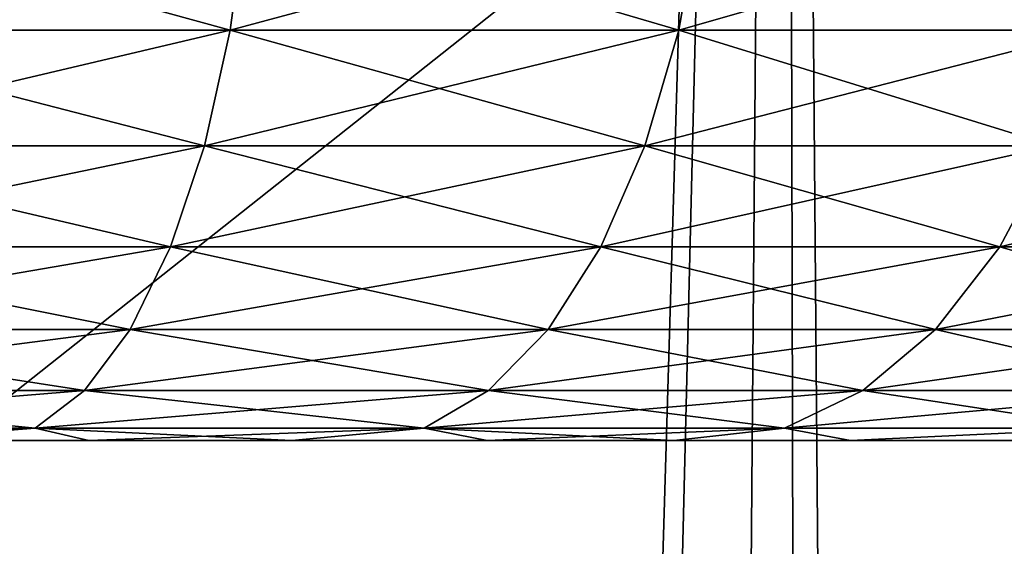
# Model space of a CAD drawing. Header units: millimetres. Extents: x -110 to 110, y 0 to 80.
# Tile 426 of 439: x 95.886 to 96.583, y 67.825 to 68.198. Entities that reach past the tile are written whole.
import ezdxf

# ---------------------------------------------------------------- set-up
doc = ezdxf.new("R2010")
doc.units = ezdxf.units.MM
doc.header["$LTSCALE"] = 59.460957
for name, color, linetype in [('14', 7, 'CONTINUOUS'), ('24', 7, 'CONTINUOUS'), ('28', 7, 'CONTINUOUS'), ('4', 7, 'CONTINUOUS'), ('403', 7, 'CONTINUOUS'), ('408', 7, 'CONTINUOUS'), ('409', 7, 'CONTINUOUS'), ('418', 7, 'CONTINUOUS'), ('419', 7, 'CONTINUOUS'), ('6', 7, 'CONTINUOUS'), ('8', 7, 'CONTINUOUS')]:
    doc.layers.add(name, color=color, linetype=linetype)

msp = doc.modelspace()

# ---------------------------------------------------------------- linework, layer by layer
at = {"layer": '14', "color": 7, "linetype": 'CONTINUOUS'}
for points in [[(-105, 80, 52.6982), (105, 80, 52.6982), (-83.44615, 65.95291, 52.45301), (-105, 80, 52.6982)], [(-83.44615, 65.95291, 52.45301), (105, 80, 52.6982), (-82.47688, 66, 52.45383), (-83.44615, 65.95291, 52.45301)], [(-82.47688, 66, 52.45383), (105, 80, 52.6982), (82.47688, 66, 52.45383), (-82.47688, 66, 52.45383)], [(82.47688, 66, 52.45383), (105, 80, 52.6982), (83.44615, 65.95291, 52.45301), (82.47688, 66, 52.45383)], [(83.44615, 65.95291, 52.45301), (105, 80, 52.6982), (84.40631, 65.8121, 52.45055), (83.44615, 65.95291, 52.45301)], [(84.40631, 65.8121, 52.45055), (105, 80, 52.6982), (85.34831, 65.57888, 52.44648), (84.40631, 65.8121, 52.45055)], [(85.34831, 65.57888, 52.44648), (105, 80, 52.6982), (86.26328, 65.25544, 52.44084), (85.34831, 65.57888, 52.44648)], [(86.26328, 65.25544, 52.44084), (105, 80, 52.6982), (87.1426, 64.84483, 52.43367), (86.26328, 65.25544, 52.44084)], [(87.1426, 64.84483, 52.43367), (105, 80, 52.6982), (87.97799, 64.35092, 52.42505), (87.1426, 64.84483, 52.43367)], [(87.97799, 64.35092, 52.42505), (105, 80, 52.6982), (88.76157, 63.77834, 52.41505), (87.97799, 64.35092, 52.42505)], [(88.76157, 63.77834, 52.41505), (105, 80, 52.6982), (89.48597, 63.1325, 52.40378), (88.76157, 63.77834, 52.41505)], [(89.48597, 63.1325, 52.40378), (105, 80, 52.6982), (93.82453, 58.86902, 52.32936), (89.48597, 63.1325, 52.40378)], [(93.82453, 58.86902, 52.32936), (105, 80, 52.6982), (94.48284, 58.15608, 52.31692), (93.82453, 58.86902, 52.32936)], [(94.48284, 58.15608, 52.31692), (105, 80, 52.6982), (95.06898, 57.38266, 52.30342), (94.48284, 58.15608, 52.31692)], [(95.06898, 57.38266, 52.30342), (105, 80, 52.6982), (95.5774, 56.55606, 52.28899), (95.06898, 57.38266, 52.30342)], [(95.5774, 56.55606, 52.28899), (105, 80, 52.6982), (96.00331, 55.68404, 52.27377), (95.5774, 56.55606, 52.28899)], [(96.00331, 55.68404, 52.27377), (105, 80, 52.6982), (96.34269, 54.77484, 52.2579), (96.00331, 55.68404, 52.27377)], [(96.34269, 54.77484, 52.2579), (105, 80, 52.6982), (96.59234, 53.83701, 52.24153), (96.34269, 54.77484, 52.2579)]]:
    msp.add_3dface(points, dxfattribs=at)
at = {"layer": '24', "color": 7, "linetype": 'CONTINUOUS'}
for points in [[(95.34112, 70.70524, -44.275), (95.66098, 40, -43.37756), (96.42685, 70.70524, -43.45089), (95.34112, 70.70524, -44.275)], [(95.66098, 40, -43.37756), (96.18002, 40, -42.9585), (96.42685, 70.70524, -43.45089), (95.66098, 40, -43.37756)], [(96.18002, 40, -42.9585), (96.6799, 40, -42.51679), (96.42685, 70.70524, -43.45089), (96.18002, 40, -42.9585)], [(96.42685, 70.70524, -43.45089), (96.6799, 40, -42.51679), (97.43617, 70.70524, -42.53478), (96.42685, 70.70524, -43.45089)]]:
    msp.add_3dface(points, dxfattribs=at)
at = {"layer": '28', "color": 7, "linetype": 'CONTINUOUS'}
for points in [[(96.42685, 70.70524, 43.45089), (95.51406, 40, 43.48944), (95.34112, 70.70524, 44.275), (96.42685, 70.70524, 43.45089)], [(96.49222, 40, 42.6873), (95.51406, 40, 43.48944), (96.42685, 70.70524, 43.45089), (96.49222, 40, 42.6873)], [(97.43617, 70.70524, 42.53478), (96.49222, 40, 42.6873), (96.42685, 70.70524, 43.45089), (97.43617, 70.70524, 42.53478)], [(97.3993, 40, 41.80559), (96.49222, 40, 42.6873), (97.43617, 70.70524, 42.53478), (97.3993, 40, 41.80559)]]:
    msp.add_3dface(points, dxfattribs=at)
at = {"layer": '4', "color": 7, "linetype": 'CONTINUOUS'}
for points in [[(-105.7, 75.7173, 55), (82.37019, 65.20782, 55), (105.7, 75.7173, 55), (-105.7, 75.7173, 55)], [(82.37019, 65.20782, 55), (83.4023, 65.07342, 55), (105.7, 75.7173, 55), (82.37019, 65.20782, 55)], [(83.4023, 65.07342, 55), (84.41896, 64.85048, 55), (105.7, 75.7173, 55), (83.4023, 65.07342, 55)], [(84.41896, 64.85048, 55), (85.4126, 64.54065, 55), (105.7, 75.7173, 55), (84.41896, 64.85048, 55)], [(85.4126, 64.54065, 55), (86.37581, 64.14625, 55), (105.7, 75.7173, 55), (85.4126, 64.54065, 55)], [(86.37581, 64.14625, 55), (87.30139, 63.67023, 55), (105.7, 75.7173, 55), (86.37581, 64.14625, 55)], [(87.30139, 63.67023, 55), (88.18246, 63.11612, 55), (105.7, 75.7173, 55), (87.30139, 63.67023, 55)], [(88.18246, 63.11612, 55), (89.01243, 62.48806, 55), (105.7, 75.7173, 55), (88.18246, 63.11612, 55)], [(89.01243, 62.48806, 55), (89.7792, 61.79657, 55), (105.7, 75.7173, 55), (89.01243, 62.48806, 55)], [(89.7792, 61.79657, 55), (92.78896, 58.83888, 55), (105.7, 75.7173, 55), (89.7792, 61.79657, 55)], [(92.78896, 58.83888, 55), (93.49373, 58.08431, 55), (105.7, 75.7173, 55), (92.78896, 58.83888, 55)], [(93.49373, 58.08431, 55), (94.13617, 57.26542, 55), (105.7, 75.7173, 55), (93.49373, 58.08431, 55)], [(94.13617, 57.26542, 55), (94.70558, 56.39416, 55), (105.7, 75.7173, 55), (94.13617, 57.26542, 55)], [(94.70558, 56.39416, 55), (95.19768, 55.47702, 55), (105.7, 75.7173, 55), (94.70558, 56.39416, 55)], [(95.19768, 55.47702, 55), (95.60883, 54.52084, 55), (105.7, 75.7173, 55), (95.19768, 55.47702, 55)], [(95.60883, 54.52084, 55), (95.93595, 53.53276, 55), (105.7, 75.7173, 55), (95.60883, 54.52084, 55)], [(95.93595, 53.53276, 55), (96.1766, 52.52014, 55), (105.7, 75.7173, 55), (95.93595, 53.53276, 55)], [(96.1766, 52.52014, 55), (105.7, 4.2827, 55), (105.7, 75.7173, 55), (96.1766, 52.52014, 55)]]:
    msp.add_3dface(points, dxfattribs=at)
at = {"layer": '403', "color": 7, "linetype": 'CONTINUOUS'}
for points in [[(95.93494, 67.9, -37.04712), (95.7788, 67.9, -36.07196), (95.78651, 67.9, -37.10861), (95.93494, 67.9, -37.04712)], [(95.9369, 67.9, -35.93693), (95.7788, 67.9, -36.07196), (95.93494, 67.9, -37.04712), (95.9369, 67.9, -35.93693)], [(95.7788, 67.9, -33.92804), (95.9369, 67.9, -34.06307), (95.78651, 67.9, -32.89139), (95.7788, 67.9, -33.92804)], [(95.9369, 67.9, 34.06307), (95.7788, 67.9, 33.92804), (95.93494, 67.9, 32.95288), (95.9369, 67.9, 34.06307)], [(95.93494, 67.9, 32.95288), (95.7788, 67.9, 33.92804), (95.78651, 67.9, 32.89139), (95.93494, 67.9, 32.95288)], [(95.7788, 67.9, 36.07196), (95.9369, 67.9, 35.93693), (95.78651, 67.9, 37.10861), (95.7788, 67.9, 36.07196)], [(95.78651, 67.9, -32.89139), (95.9369, 67.9, -34.06307), (95.93494, 67.9, -32.95288), (95.78651, 67.9, -32.89139)], [(95.78651, 67.9, 37.10861), (95.9369, 67.9, 35.93693), (95.93494, 67.9, 37.04712), (95.78651, 67.9, 37.10861)], [(96.0786, 67.9, -36.97521), (95.9369, 67.9, -35.93693), (95.93494, 67.9, -37.04712), (96.0786, 67.9, -36.97521)], [(95.93494, 67.9, -32.95288), (96.07193, 67.9, -34.22117), (96.0786, 67.9, -33.02479), (95.93494, 67.9, -32.95288)], [(95.9369, 67.9, -34.06307), (96.07193, 67.9, -34.22117), (95.93494, 67.9, -32.95288), (95.9369, 67.9, -34.06307)], [(96.0786, 67.9, 33.02479), (95.9369, 67.9, 34.06307), (95.93494, 67.9, 32.95288), (96.0786, 67.9, 33.02479)], [(95.93494, 67.9, 37.04712), (96.07193, 67.9, 35.77883), (96.0786, 67.9, 36.97521), (95.93494, 67.9, 37.04712)], [(95.9369, 67.9, 35.93693), (96.07193, 67.9, 35.77883), (95.93494, 67.9, 37.04712), (95.9369, 67.9, 35.93693)], [(96.07193, 67.9, -35.77883), (95.9369, 67.9, -35.93693), (96.0786, 67.9, -36.97521), (96.07193, 67.9, -35.77883)], [(96.07193, 67.9, 34.22117), (95.9369, 67.9, 34.06307), (96.0786, 67.9, 33.02479), (96.07193, 67.9, 34.22117)], [(96.18057, 67.9, -35.60156), (96.07193, 67.9, -35.77883), (96.0786, 67.9, -36.97521), (96.18057, 67.9, -35.60156)], [(96.07193, 67.9, -34.22117), (96.18057, 67.9, -34.39844), (96.0786, 67.9, -33.02479), (96.07193, 67.9, -34.22117)], [(96.18057, 67.9, 34.39844), (96.07193, 67.9, 34.22117), (96.0786, 67.9, 33.02479), (96.18057, 67.9, 34.39844)], [(96.07193, 67.9, 35.77883), (96.18057, 67.9, 35.60156), (96.0786, 67.9, 36.97521), (96.07193, 67.9, 35.77883)], [(96.21677, 67.9, -36.89322), (96.18057, 67.9, -35.60156), (96.0786, 67.9, -36.97521), (96.21677, 67.9, -36.89322)], [(96.0786, 67.9, -33.02479), (96.18057, 67.9, -34.39844), (96.21677, 67.9, -33.10677), (96.0786, 67.9, -33.02479)], [(96.21677, 67.9, 33.10678), (96.18057, 67.9, 34.39844), (96.0786, 67.9, 33.02479), (96.21677, 67.9, 33.10678)], [(96.0786, 67.9, 36.97521), (96.18057, 67.9, 35.60156), (96.21677, 67.9, 36.89323), (96.0786, 67.9, 36.97521)], [(96.26014, 67.9, -35.40946), (96.18057, 67.9, -35.60156), (96.21677, 67.9, -36.89322), (96.26014, 67.9, -35.40946)], [(96.18057, 67.9, -34.39844), (96.26014, 67.9, -34.59054), (96.21677, 67.9, -33.10677), (96.18057, 67.9, -34.39844)], [(96.26014, 67.9, 34.59054), (96.18057, 67.9, 34.39844), (96.21677, 67.9, 33.10678), (96.26014, 67.9, 34.59054)], [(96.18057, 67.9, 35.60156), (96.26014, 67.9, 35.40946), (96.21677, 67.9, 36.89323), (96.18057, 67.9, 35.60156)], [(96.26014, 67.9, -34.59054), (96.30869, 67.9, -34.79271), (96.21677, 67.9, -33.10677), (96.26014, 67.9, -34.59054)], [(96.21677, 67.9, -33.10677), (96.325, 67.9, -35), (96.34873, 67.9, -33.19841), (96.21677, 67.9, -33.10677)], [(96.30869, 67.9, -34.79271), (96.325, 67.9, -35), (96.21677, 67.9, -33.10677), (96.30869, 67.9, -34.79271)], [(96.34873, 67.9, -36.80159), (96.26014, 67.9, -35.40946), (96.21677, 67.9, -36.89322), (96.34873, 67.9, -36.80159)], [(96.26014, 67.9, 35.40946), (96.30869, 67.9, 35.20729), (96.21677, 67.9, 36.89323), (96.26014, 67.9, 35.40946)], [(96.21677, 67.9, 36.89323), (96.325, 67.9, 35), (96.34873, 67.9, 36.80159), (96.21677, 67.9, 36.89323)], [(96.30869, 67.9, 35.20729), (96.325, 67.9, 35), (96.21677, 67.9, 36.89323), (96.30869, 67.9, 35.20729)], [(96.34873, 67.9, 33.19841), (96.26014, 67.9, 34.59054), (96.21677, 67.9, 33.10678), (96.34873, 67.9, 33.19841)], [(96.30869, 67.9, -35.20729), (96.26014, 67.9, -35.40946), (96.34873, 67.9, -36.80159), (96.30869, 67.9, -35.20729)], [(96.30869, 67.9, 34.79271), (96.26014, 67.9, 34.59054), (96.34873, 67.9, 33.19841), (96.30869, 67.9, 34.79271)], [(96.325, 67.9, -35), (96.30869, 67.9, -35.20729), (96.34873, 67.9, -36.80159), (96.325, 67.9, -35)], [(96.325, 67.9, 35), (96.30869, 67.9, 34.79271), (96.34873, 67.9, 33.19841), (96.325, 67.9, 35)], [(96.34873, 67.9, -33.19841), (96.325, 67.9, -35), (96.34873, 67.9, -36.80159), (96.34873, 67.9, -33.19841)], [(96.34873, 67.9, 36.80159), (96.325, 67.9, 35), (96.34873, 67.9, 33.19841), (96.34873, 67.9, 36.80159)], [(96.47383, 67.9, -33.29922), (96.34873, 67.9, -33.19841), (96.47383, 67.9, -36.70078), (96.47383, 67.9, -33.29922)], [(96.47383, 67.9, -36.70078), (96.34873, 67.9, -33.19841), (96.34873, 67.9, -36.80159), (96.47383, 67.9, -36.70078)], [(96.47383, 67.9, 36.70078), (96.34873, 67.9, 36.80159), (96.47383, 67.9, 33.29922), (96.47383, 67.9, 36.70078)], [(96.47383, 67.9, 33.29922), (96.34873, 67.9, 36.80159), (96.34873, 67.9, 33.19841), (96.47383, 67.9, 33.29922)], [(96.59141, 67.9, -33.4087), (96.47383, 67.9, -33.29922), (96.59141, 67.9, -36.5913), (96.59141, 67.9, -33.4087)], [(96.59141, 67.9, -36.5913), (96.47383, 67.9, -33.29922), (96.47383, 67.9, -36.70078), (96.59141, 67.9, -36.5913)], [(96.59141, 67.9, 33.4087), (96.47383, 67.9, 36.70078), (96.47383, 67.9, 33.29922), (96.59141, 67.9, 33.4087)], [(96.59141, 67.9, 36.5913), (96.47383, 67.9, 36.70078), (96.59141, 67.9, 33.4087), (96.59141, 67.9, 36.5913)]]:
    msp.add_3dface(points, dxfattribs=at)
at = {"layer": '408', "color": 7, "linetype": 'CONTINUOUS'}
for points in [[(95.69999, 68.19058, -32.38761), (96.03499, 68.19058, -32.50132), (95.70811, 68.2801, -32.3573), (95.69999, 68.19058, -32.38761)], [(95.70811, 68.2801, -32.3573), (96.03499, 68.19058, -32.50132), (96.04699, 68.2801, -32.47233), (95.70811, 68.2801, -32.3573)], [(96.03499, 68.19058, -32.50132), (96.35227, 68.19058, -32.65779), (96.04699, 68.2801, -32.47233), (96.03499, 68.19058, -32.50132)], [(96.04699, 68.2801, -32.47233), (96.35227, 68.19058, -32.65779), (96.36796, 68.2801, -32.63062), (96.04699, 68.2801, -32.47233)], [(96.35227, 68.19058, -32.65779), (96.64643, 68.19058, -32.85434), (96.36796, 68.2801, -32.63062), (96.35227, 68.19058, -32.65779)], [(96.36796, 68.2801, -32.63062), (96.64643, 68.19058, -32.85434), (96.66553, 68.2801, -32.82944), (96.36796, 68.2801, -32.63062)], [(95.68764, 68.10861, -32.4337), (96.01673, 68.10861, -32.54541), (95.69999, 68.19058, -32.38761), (95.68764, 68.10861, -32.4337)], [(95.69999, 68.19058, -32.38761), (96.01673, 68.10861, -32.54541), (96.03499, 68.19058, -32.50132), (95.69999, 68.19058, -32.38761)], [(96.01673, 68.10861, -32.54541), (96.32842, 68.10861, -32.69912), (96.03499, 68.19058, -32.50132), (96.01673, 68.10861, -32.54541)], [(96.03499, 68.19058, -32.50132), (96.32842, 68.10861, -32.69912), (96.35227, 68.19058, -32.65779), (96.03499, 68.19058, -32.50132)], [(96.32842, 68.10861, -32.69912), (96.61738, 68.10861, -32.89219), (96.35227, 68.19058, -32.65779), (96.32842, 68.10861, -32.69912)], [(96.35227, 68.19058, -32.65779), (96.61738, 68.10861, -32.89219), (96.64643, 68.19058, -32.85434), (96.35227, 68.19058, -32.65779)], [(95.6715, 68.03712, -32.49392), (95.99287, 68.03712, -32.60301), (95.68764, 68.10861, -32.4337), (95.6715, 68.03712, -32.49392)], [(95.68764, 68.10861, -32.4337), (95.99287, 68.03712, -32.60301), (96.01673, 68.10861, -32.54541), (95.68764, 68.10861, -32.4337)], [(95.99287, 68.03712, -32.60301), (96.29724, 68.03712, -32.75311), (96.01673, 68.10861, -32.54541), (95.99287, 68.03712, -32.60301)], [(96.01673, 68.10861, -32.54541), (96.29724, 68.03712, -32.75311), (96.32842, 68.10861, -32.69912), (96.01673, 68.10861, -32.54541)], [(96.29724, 68.03712, -32.75311), (96.57942, 68.03712, -32.94165), (96.32842, 68.10861, -32.69912), (96.29724, 68.03712, -32.75311)], [(96.32842, 68.10861, -32.69912), (96.57942, 68.03712, -32.94165), (96.61738, 68.10861, -32.89219), (96.32842, 68.10861, -32.69912)], [(96.57942, 68.03712, -32.94165), (96.83458, 68.03712, -33.16542), (96.61738, 68.10861, -32.89219), (96.57942, 68.03712, -32.94165)], [(95.65216, 67.97869, -32.56609), (95.96427, 67.97869, -32.67204), (95.6715, 68.03712, -32.49392), (95.65216, 67.97869, -32.56609)], [(95.6715, 68.03712, -32.49392), (95.96427, 67.97869, -32.67204), (95.99287, 68.03712, -32.60301), (95.6715, 68.03712, -32.49392)], [(95.96427, 67.97869, -32.67204), (96.25988, 67.97869, -32.81782), (95.99287, 68.03712, -32.60301), (95.96427, 67.97869, -32.67204)], [(95.99287, 68.03712, -32.60301), (96.25988, 67.97869, -32.81782), (96.29724, 68.03712, -32.75311), (95.99287, 68.03712, -32.60301)], [(96.25988, 67.97869, -32.81782), (96.53394, 67.97869, -33.00093), (96.29724, 68.03712, -32.75311), (96.25988, 67.97869, -32.81782)], [(96.29724, 68.03712, -32.75311), (96.53394, 67.97869, -33.00093), (96.57942, 68.03712, -32.94165), (96.29724, 68.03712, -32.75311)], [(96.53394, 67.97869, -33.00093), (96.78174, 67.97869, -33.21826), (96.57942, 68.03712, -32.94165), (96.53394, 67.97869, -33.00093)], [(96.57942, 68.03712, -32.94165), (96.78174, 67.97869, -33.21826), (96.83458, 68.03712, -33.16542), (96.57942, 68.03712, -32.94165)], [(95.63032, 67.93542, -32.64763), (95.93197, 67.93542, -32.75002), (95.65216, 67.97869, -32.56609), (95.63032, 67.93542, -32.64763)], [(95.65216, 67.97869, -32.56609), (95.93197, 67.93542, -32.75002), (95.96427, 67.97869, -32.67204), (95.65216, 67.97869, -32.56609)], [(95.93197, 67.93542, -32.75002), (96.21768, 67.93542, -32.89092), (95.96427, 67.97869, -32.67204), (95.93197, 67.93542, -32.75002)], [(95.96427, 67.97869, -32.67204), (96.21768, 67.93542, -32.89092), (96.25988, 67.97869, -32.81782), (95.96427, 67.97869, -32.67204)], [(96.21768, 67.93542, -32.89092), (96.48255, 67.93542, -33.0679), (96.25988, 67.97869, -32.81782), (96.21768, 67.93542, -32.89092)], [(96.25988, 67.97869, -32.81782), (96.48255, 67.93542, -33.0679), (96.53394, 67.97869, -33.00093), (96.25988, 67.97869, -32.81782)], [(96.48255, 67.93542, -33.0679), (96.72206, 67.93542, -33.27794), (96.53394, 67.97869, -33.00093), (96.48255, 67.93542, -33.0679)], [(96.53394, 67.97869, -33.00093), (96.72206, 67.93542, -33.27794), (96.78174, 67.97869, -33.21826), (96.53394, 67.97869, -33.00093)], [(95.60675, 67.90887, -32.73559), (95.89712, 67.90887, -32.83416), (95.63032, 67.93542, -32.64763), (95.60675, 67.90887, -32.73559)], [(95.63032, 67.93542, -32.64763), (95.89712, 67.90887, -32.83416), (95.93197, 67.93542, -32.75002), (95.63032, 67.93542, -32.64763)], [(95.89712, 67.90887, -32.83416), (96.17215, 67.90887, -32.96978), (95.93197, 67.93542, -32.75002), (95.89712, 67.90887, -32.83416)], [(95.93197, 67.93542, -32.75002), (96.17215, 67.90887, -32.96978), (96.21768, 67.93542, -32.89092), (95.93197, 67.93542, -32.75002)], [(96.17215, 67.90887, -32.96978), (96.42711, 67.90887, -33.14015), (96.21768, 67.93542, -32.89092), (96.17215, 67.90887, -32.96978)], [(96.21768, 67.93542, -32.89092), (96.42711, 67.90887, -33.14015), (96.48255, 67.93542, -33.0679), (96.21768, 67.93542, -32.89092)], [(96.42711, 67.90887, -33.14015), (96.65766, 67.90887, -33.34234), (96.48255, 67.93542, -33.0679), (96.42711, 67.90887, -33.14015)], [(96.48255, 67.93542, -33.0679), (96.65766, 67.90887, -33.34234), (96.72206, 67.93542, -33.27794), (96.48255, 67.93542, -33.0679)], [(95.60675, 67.90887, -32.73559), (95.78651, 67.9, -32.89139), (95.89712, 67.90887, -32.83416), (95.60675, 67.90887, -32.73559)], [(95.78651, 67.9, -32.89139), (95.93494, 67.9, -32.95288), (95.89712, 67.90887, -32.83416), (95.78651, 67.9, -32.89139)], [(95.89712, 67.90887, -32.83416), (96.0786, 67.9, -33.02479), (96.17215, 67.90887, -32.96978), (95.89712, 67.90887, -32.83416)], [(95.93494, 67.9, -32.95288), (96.0786, 67.9, -33.02479), (95.89712, 67.90887, -32.83416), (95.93494, 67.9, -32.95288)], [(96.0786, 67.9, -33.02479), (96.21677, 67.9, -33.10677), (96.17215, 67.90887, -32.96978), (96.0786, 67.9, -33.02479)], [(96.17215, 67.90887, -32.96978), (96.34873, 67.9, -33.19841), (96.42711, 67.90887, -33.14015), (96.17215, 67.90887, -32.96978)], [(96.21677, 67.9, -33.10677), (96.34873, 67.9, -33.19841), (96.17215, 67.90887, -32.96978), (96.21677, 67.9, -33.10677)], [(96.34873, 67.9, -33.19841), (96.47383, 67.9, -33.29922), (96.42711, 67.90887, -33.14015), (96.34873, 67.9, -33.19841)], [(96.42711, 67.90887, -33.14015), (96.47383, 67.9, -33.29922), (96.65766, 67.90887, -33.34234), (96.42711, 67.90887, -33.14015)], [(96.47383, 67.9, -33.29922), (96.59141, 67.9, -33.4087), (96.65766, 67.90887, -33.34234), (96.47383, 67.9, -33.29922)]]:
    msp.add_3dface(points, dxfattribs=at)
at = {"layer": '409', "color": 7, "linetype": 'CONTINUOUS'}
for points in [[(96.04699, 68.2801, -37.52767), (95.69999, 68.19058, -37.61239), (95.70811, 68.2801, -37.6427), (96.04699, 68.2801, -37.52767)], [(96.03499, 68.19058, -37.49868), (95.69999, 68.19058, -37.61239), (96.04699, 68.2801, -37.52767), (96.03499, 68.19058, -37.49868)], [(96.35227, 68.19058, -37.34221), (96.03499, 68.19058, -37.49868), (96.36796, 68.2801, -37.36938), (96.35227, 68.19058, -37.34221)], [(96.36796, 68.2801, -37.36938), (96.03499, 68.19058, -37.49868), (96.04699, 68.2801, -37.52767), (96.36796, 68.2801, -37.36938)], [(96.64643, 68.19058, -37.14566), (96.35227, 68.19058, -37.34221), (96.66553, 68.2801, -37.17056), (96.64643, 68.19058, -37.14566)], [(96.66553, 68.2801, -37.17056), (96.35227, 68.19058, -37.34221), (96.36796, 68.2801, -37.36938), (96.66553, 68.2801, -37.17056)], [(96.03499, 68.19058, -37.49868), (95.68764, 68.10861, -37.5663), (95.69999, 68.19058, -37.61239), (96.03499, 68.19058, -37.49868)], [(96.01673, 68.10861, -37.45459), (95.68764, 68.10861, -37.5663), (96.03499, 68.19058, -37.49868), (96.01673, 68.10861, -37.45459)], [(96.35227, 68.19058, -37.34221), (96.01673, 68.10861, -37.45459), (96.03499, 68.19058, -37.49868), (96.35227, 68.19058, -37.34221)], [(96.32842, 68.10861, -37.30088), (96.01673, 68.10861, -37.45459), (96.35227, 68.19058, -37.34221), (96.32842, 68.10861, -37.30088)], [(96.61738, 68.10861, -37.10781), (96.32842, 68.10861, -37.30088), (96.64643, 68.19058, -37.14566), (96.61738, 68.10861, -37.10781)], [(96.64643, 68.19058, -37.14566), (96.32842, 68.10861, -37.30088), (96.35227, 68.19058, -37.34221), (96.64643, 68.19058, -37.14566)], [(95.99287, 68.03712, -37.39699), (95.6715, 68.03712, -37.50608), (96.01673, 68.10861, -37.45459), (95.99287, 68.03712, -37.39699)], [(96.01673, 68.10861, -37.45459), (95.6715, 68.03712, -37.50608), (95.68764, 68.10861, -37.5663), (96.01673, 68.10861, -37.45459)], [(96.29724, 68.03712, -37.24689), (95.99287, 68.03712, -37.39699), (96.32842, 68.10861, -37.30088), (96.29724, 68.03712, -37.24689)], [(96.32842, 68.10861, -37.30088), (95.99287, 68.03712, -37.39699), (96.01673, 68.10861, -37.45459), (96.32842, 68.10861, -37.30088)], [(96.57942, 68.03712, -37.05835), (96.29724, 68.03712, -37.24689), (96.61738, 68.10861, -37.10781), (96.57942, 68.03712, -37.05835)], [(96.61738, 68.10861, -37.10781), (96.29724, 68.03712, -37.24689), (96.32842, 68.10861, -37.30088), (96.61738, 68.10861, -37.10781)], [(96.83458, 68.03712, -36.83458), (96.57942, 68.03712, -37.05835), (96.87866, 68.10861, -36.87866), (96.83458, 68.03712, -36.83458)], [(96.87866, 68.10861, -36.87866), (96.57942, 68.03712, -37.05835), (96.61738, 68.10861, -37.10781), (96.87866, 68.10861, -36.87866)], [(95.96427, 67.97869, -37.32796), (95.65216, 67.97869, -37.43391), (95.99287, 68.03712, -37.39699), (95.96427, 67.97869, -37.32796)], [(95.99287, 68.03712, -37.39699), (95.65216, 67.97869, -37.43391), (95.6715, 68.03712, -37.50608), (95.99287, 68.03712, -37.39699)], [(96.25988, 67.97869, -37.18218), (95.96427, 67.97869, -37.32796), (96.29724, 68.03712, -37.24689), (96.25988, 67.97869, -37.18218)], [(96.29724, 68.03712, -37.24689), (95.96427, 67.97869, -37.32796), (95.99287, 68.03712, -37.39699), (96.29724, 68.03712, -37.24689)], [(96.53394, 67.97869, -36.99907), (96.25988, 67.97869, -37.18218), (96.57942, 68.03712, -37.05835), (96.53394, 67.97869, -36.99907)], [(96.57942, 68.03712, -37.05835), (96.25988, 67.97869, -37.18218), (96.29724, 68.03712, -37.24689), (96.57942, 68.03712, -37.05835)], [(96.78174, 67.97869, -36.78174), (96.53394, 67.97869, -36.99907), (96.83458, 68.03712, -36.83458), (96.78174, 67.97869, -36.78174)], [(96.83458, 68.03712, -36.83458), (96.53394, 67.97869, -36.99907), (96.57942, 68.03712, -37.05835), (96.83458, 68.03712, -36.83458)], [(95.93197, 67.93542, -37.24998), (95.63032, 67.93542, -37.35237), (95.96427, 67.97869, -37.32796), (95.93197, 67.93542, -37.24998)], [(95.96427, 67.97869, -37.32796), (95.63032, 67.93542, -37.35237), (95.65216, 67.97869, -37.43391), (95.96427, 67.97869, -37.32796)], [(96.21768, 67.93542, -37.10908), (95.93197, 67.93542, -37.24998), (96.25988, 67.97869, -37.18218), (96.21768, 67.93542, -37.10908)], [(96.25988, 67.97869, -37.18218), (95.93197, 67.93542, -37.24998), (95.96427, 67.97869, -37.32796), (96.25988, 67.97869, -37.18218)], [(96.48255, 67.93542, -36.9321), (96.21768, 67.93542, -37.10908), (96.53394, 67.97869, -36.99907), (96.48255, 67.93542, -36.9321)], [(96.53394, 67.97869, -36.99907), (96.21768, 67.93542, -37.10908), (96.25988, 67.97869, -37.18218), (96.53394, 67.97869, -36.99907)], [(96.72206, 67.93542, -36.72206), (96.48255, 67.93542, -36.9321), (96.78174, 67.97869, -36.78174), (96.72206, 67.93542, -36.72206)], [(96.78174, 67.97869, -36.78174), (96.48255, 67.93542, -36.9321), (96.53394, 67.97869, -36.99907), (96.78174, 67.97869, -36.78174)], [(95.93197, 67.93542, -37.24998), (95.60675, 67.90887, -37.26441), (95.63032, 67.93542, -37.35237), (95.93197, 67.93542, -37.24998)], [(95.89712, 67.90887, -37.16584), (95.60675, 67.90887, -37.26441), (95.93197, 67.93542, -37.24998), (95.89712, 67.90887, -37.16584)], [(96.17215, 67.90887, -37.03022), (95.89712, 67.90887, -37.16584), (96.21768, 67.93542, -37.10908), (96.17215, 67.90887, -37.03022)], [(96.21768, 67.93542, -37.10908), (95.89712, 67.90887, -37.16584), (95.93197, 67.93542, -37.24998), (96.21768, 67.93542, -37.10908)], [(96.42711, 67.90887, -36.85985), (96.17215, 67.90887, -37.03022), (96.48255, 67.93542, -36.9321), (96.42711, 67.90887, -36.85985)], [(96.48255, 67.93542, -36.9321), (96.17215, 67.90887, -37.03022), (96.21768, 67.93542, -37.10908), (96.48255, 67.93542, -36.9321)], [(96.65766, 67.90887, -36.65766), (96.42711, 67.90887, -36.85985), (96.72206, 67.93542, -36.72206), (96.65766, 67.90887, -36.65766)], [(96.72206, 67.93542, -36.72206), (96.42711, 67.90887, -36.85985), (96.48255, 67.93542, -36.9321), (96.72206, 67.93542, -36.72206)], [(95.89712, 67.90887, -37.16584), (95.63407, 67.9, -37.15935), (95.60675, 67.90887, -37.26441), (95.89712, 67.90887, -37.16584)], [(95.78651, 67.9, -37.10861), (95.63407, 67.9, -37.15935), (95.89712, 67.90887, -37.16584), (95.78651, 67.9, -37.10861)], [(95.93494, 67.9, -37.04712), (95.78651, 67.9, -37.10861), (95.89712, 67.90887, -37.16584), (95.93494, 67.9, -37.04712)], [(96.17215, 67.90887, -37.03022), (95.93494, 67.9, -37.04712), (95.89712, 67.90887, -37.16584), (96.17215, 67.90887, -37.03022)], [(96.0786, 67.9, -36.97521), (95.93494, 67.9, -37.04712), (96.17215, 67.90887, -37.03022), (96.0786, 67.9, -36.97521)], [(96.21677, 67.9, -36.89322), (96.0786, 67.9, -36.97521), (96.17215, 67.90887, -37.03022), (96.21677, 67.9, -36.89322)], [(96.42711, 67.90887, -36.85985), (96.21677, 67.9, -36.89322), (96.17215, 67.90887, -37.03022), (96.42711, 67.90887, -36.85985)], [(96.34873, 67.9, -36.80159), (96.21677, 67.9, -36.89322), (96.42711, 67.90887, -36.85985), (96.34873, 67.9, -36.80159)], [(96.47383, 67.9, -36.70078), (96.34873, 67.9, -36.80159), (96.42711, 67.90887, -36.85985), (96.47383, 67.9, -36.70078)], [(96.65766, 67.90887, -36.65766), (96.47383, 67.9, -36.70078), (96.42711, 67.90887, -36.85985), (96.65766, 67.90887, -36.65766)], [(96.59141, 67.9, -36.5913), (96.47383, 67.9, -36.70078), (96.65766, 67.90887, -36.65766), (96.59141, 67.9, -36.5913)]]:
    msp.add_3dface(points, dxfattribs=at)
at = {"layer": '418', "color": 7, "linetype": 'CONTINUOUS'}
for points in [[(95.69999, 68.19058, 37.61239), (96.03499, 68.19058, 37.49868), (95.70811, 68.2801, 37.6427), (95.69999, 68.19058, 37.61239)], [(95.70811, 68.2801, 37.6427), (96.03499, 68.19058, 37.49868), (96.04699, 68.2801, 37.52767), (95.70811, 68.2801, 37.6427)], [(96.03499, 68.19058, 37.49868), (96.35227, 68.19058, 37.34221), (96.04699, 68.2801, 37.52767), (96.03499, 68.19058, 37.49868)], [(96.04699, 68.2801, 37.52767), (96.35227, 68.19058, 37.34221), (96.36796, 68.2801, 37.36938), (96.04699, 68.2801, 37.52767)], [(96.35227, 68.19058, 37.34221), (96.64643, 68.19058, 37.14566), (96.36796, 68.2801, 37.36938), (96.35227, 68.19058, 37.34221)], [(96.36796, 68.2801, 37.36938), (96.64643, 68.19058, 37.14566), (96.66553, 68.2801, 37.17056), (96.36796, 68.2801, 37.36938)], [(95.68764, 68.10861, 37.5663), (96.01673, 68.10861, 37.45459), (95.69999, 68.19058, 37.61239), (95.68764, 68.10861, 37.5663)], [(95.69999, 68.19058, 37.61239), (96.01673, 68.10861, 37.45459), (96.03499, 68.19058, 37.49868), (95.69999, 68.19058, 37.61239)], [(96.01673, 68.10861, 37.45459), (96.32842, 68.10861, 37.30088), (96.03499, 68.19058, 37.49868), (96.01673, 68.10861, 37.45459)], [(96.03499, 68.19058, 37.49868), (96.32842, 68.10861, 37.30088), (96.35227, 68.19058, 37.34221), (96.03499, 68.19058, 37.49868)], [(96.32842, 68.10861, 37.30088), (96.61738, 68.10861, 37.10781), (96.35227, 68.19058, 37.34221), (96.32842, 68.10861, 37.30088)], [(96.35227, 68.19058, 37.34221), (96.61738, 68.10861, 37.10781), (96.64643, 68.19058, 37.14566), (96.35227, 68.19058, 37.34221)], [(95.6715, 68.03712, 37.50608), (95.99287, 68.03712, 37.39699), (95.68764, 68.10861, 37.5663), (95.6715, 68.03712, 37.50608)], [(95.68764, 68.10861, 37.5663), (95.99287, 68.03712, 37.39699), (96.01673, 68.10861, 37.45459), (95.68764, 68.10861, 37.5663)], [(95.99287, 68.03712, 37.39699), (96.29724, 68.03712, 37.24689), (96.01673, 68.10861, 37.45459), (95.99287, 68.03712, 37.39699)], [(96.01673, 68.10861, 37.45459), (96.29724, 68.03712, 37.24689), (96.32842, 68.10861, 37.30088), (96.01673, 68.10861, 37.45459)], [(96.29724, 68.03712, 37.24689), (96.57942, 68.03712, 37.05835), (96.32842, 68.10861, 37.30088), (96.29724, 68.03712, 37.24689)], [(96.32842, 68.10861, 37.30088), (96.57942, 68.03712, 37.05835), (96.61738, 68.10861, 37.10781), (96.32842, 68.10861, 37.30088)], [(96.57942, 68.03712, 37.05835), (96.83458, 68.03712, 36.83458), (96.61738, 68.10861, 37.10781), (96.57942, 68.03712, 37.05835)], [(95.65216, 67.97869, 37.43391), (95.96427, 67.97869, 37.32796), (95.6715, 68.03712, 37.50608), (95.65216, 67.97869, 37.43391)], [(95.6715, 68.03712, 37.50608), (95.96427, 67.97869, 37.32796), (95.99287, 68.03712, 37.39699), (95.6715, 68.03712, 37.50608)], [(95.96427, 67.97869, 37.32796), (96.25988, 67.97869, 37.18218), (95.99287, 68.03712, 37.39699), (95.96427, 67.97869, 37.32796)], [(95.99287, 68.03712, 37.39699), (96.25988, 67.97869, 37.18218), (96.29724, 68.03712, 37.24689), (95.99287, 68.03712, 37.39699)], [(96.25988, 67.97869, 37.18218), (96.53394, 67.97869, 36.99907), (96.29724, 68.03712, 37.24689), (96.25988, 67.97869, 37.18218)], [(96.29724, 68.03712, 37.24689), (96.53394, 67.97869, 36.99907), (96.57942, 68.03712, 37.05835), (96.29724, 68.03712, 37.24689)], [(96.53394, 67.97869, 36.99907), (96.78174, 67.97869, 36.78174), (96.57942, 68.03712, 37.05835), (96.53394, 67.97869, 36.99907)], [(96.57942, 68.03712, 37.05835), (96.78174, 67.97869, 36.78174), (96.83458, 68.03712, 36.83458), (96.57942, 68.03712, 37.05835)], [(95.63032, 67.93542, 37.35237), (95.93197, 67.93542, 37.24998), (95.65216, 67.97869, 37.43391), (95.63032, 67.93542, 37.35237)], [(95.65216, 67.97869, 37.43391), (95.93197, 67.93542, 37.24998), (95.96427, 67.97869, 37.32796), (95.65216, 67.97869, 37.43391)], [(95.93197, 67.93542, 37.24998), (96.21768, 67.93542, 37.10908), (95.96427, 67.97869, 37.32796), (95.93197, 67.93542, 37.24998)], [(95.96427, 67.97869, 37.32796), (96.21768, 67.93542, 37.10908), (96.25988, 67.97869, 37.18218), (95.96427, 67.97869, 37.32796)], [(96.21768, 67.93542, 37.10908), (96.48255, 67.93542, 36.9321), (96.25988, 67.97869, 37.18218), (96.21768, 67.93542, 37.10908)], [(96.25988, 67.97869, 37.18218), (96.48255, 67.93542, 36.9321), (96.53394, 67.97869, 36.99907), (96.25988, 67.97869, 37.18218)], [(96.48255, 67.93542, 36.9321), (96.72206, 67.93542, 36.72206), (96.53394, 67.97869, 36.99907), (96.48255, 67.93542, 36.9321)], [(96.53394, 67.97869, 36.99907), (96.72206, 67.93542, 36.72206), (96.78174, 67.97869, 36.78174), (96.53394, 67.97869, 36.99907)], [(95.60675, 67.90887, 37.26441), (95.89712, 67.90887, 37.16584), (95.63032, 67.93542, 37.35237), (95.60675, 67.90887, 37.26441)], [(95.63032, 67.93542, 37.35237), (95.89712, 67.90887, 37.16584), (95.93197, 67.93542, 37.24998), (95.63032, 67.93542, 37.35237)], [(95.89712, 67.90887, 37.16584), (96.17215, 67.90887, 37.03022), (95.93197, 67.93542, 37.24998), (95.89712, 67.90887, 37.16584)], [(95.93197, 67.93542, 37.24998), (96.17215, 67.90887, 37.03022), (96.21768, 67.93542, 37.10908), (95.93197, 67.93542, 37.24998)], [(96.17215, 67.90887, 37.03022), (96.42711, 67.90887, 36.85985), (96.21768, 67.93542, 37.10908), (96.17215, 67.90887, 37.03022)], [(96.21768, 67.93542, 37.10908), (96.42711, 67.90887, 36.85985), (96.48255, 67.93542, 36.9321), (96.21768, 67.93542, 37.10908)], [(96.42711, 67.90887, 36.85985), (96.65766, 67.90887, 36.65766), (96.48255, 67.93542, 36.9321), (96.42711, 67.90887, 36.85985)], [(96.48255, 67.93542, 36.9321), (96.65766, 67.90887, 36.65766), (96.72206, 67.93542, 36.72206), (96.48255, 67.93542, 36.9321)], [(95.60675, 67.90887, 37.26441), (95.78651, 67.9, 37.10861), (95.89712, 67.90887, 37.16584), (95.60675, 67.90887, 37.26441)], [(95.78651, 67.9, 37.10861), (95.93494, 67.9, 37.04712), (95.89712, 67.90887, 37.16584), (95.78651, 67.9, 37.10861)], [(95.89712, 67.90887, 37.16584), (96.0786, 67.9, 36.97521), (96.17215, 67.90887, 37.03022), (95.89712, 67.90887, 37.16584)], [(95.93494, 67.9, 37.04712), (96.0786, 67.9, 36.97521), (95.89712, 67.90887, 37.16584), (95.93494, 67.9, 37.04712)], [(96.0786, 67.9, 36.97521), (96.21677, 67.9, 36.89323), (96.17215, 67.90887, 37.03022), (96.0786, 67.9, 36.97521)], [(96.17215, 67.90887, 37.03022), (96.34873, 67.9, 36.80159), (96.42711, 67.90887, 36.85985), (96.17215, 67.90887, 37.03022)], [(96.21677, 67.9, 36.89323), (96.34873, 67.9, 36.80159), (96.17215, 67.90887, 37.03022), (96.21677, 67.9, 36.89323)], [(96.34873, 67.9, 36.80159), (96.47383, 67.9, 36.70078), (96.42711, 67.90887, 36.85985), (96.34873, 67.9, 36.80159)], [(96.42711, 67.90887, 36.85985), (96.47383, 67.9, 36.70078), (96.65766, 67.90887, 36.65766), (96.42711, 67.90887, 36.85985)], [(96.47383, 67.9, 36.70078), (96.59141, 67.9, 36.5913), (96.65766, 67.90887, 36.65766), (96.47383, 67.9, 36.70078)]]:
    msp.add_3dface(points, dxfattribs=at)
at = {"layer": '419', "color": 7, "linetype": 'CONTINUOUS'}
for points in [[(96.04699, 68.2801, 32.47233), (95.69999, 68.19058, 32.38761), (95.70811, 68.2801, 32.3573), (96.04699, 68.2801, 32.47233)], [(96.03499, 68.19058, 32.50132), (95.69999, 68.19058, 32.38761), (96.04699, 68.2801, 32.47233), (96.03499, 68.19058, 32.50132)], [(96.36796, 68.2801, 32.63062), (96.03499, 68.19058, 32.50132), (96.04699, 68.2801, 32.47233), (96.36796, 68.2801, 32.63062)], [(96.35227, 68.19058, 32.65779), (96.03499, 68.19058, 32.50132), (96.36796, 68.2801, 32.63062), (96.35227, 68.19058, 32.65779)], [(96.66553, 68.2801, 32.82944), (96.35227, 68.19058, 32.65779), (96.36796, 68.2801, 32.63062), (96.66553, 68.2801, 32.82944)], [(96.64643, 68.19058, 32.85434), (96.35227, 68.19058, 32.65779), (96.66553, 68.2801, 32.82944), (96.64643, 68.19058, 32.85434)], [(96.03499, 68.19058, 32.50132), (95.68764, 68.10861, 32.4337), (95.69999, 68.19058, 32.38761), (96.03499, 68.19058, 32.50132)], [(96.01673, 68.10861, 32.54541), (95.68764, 68.10861, 32.4337), (96.03499, 68.19058, 32.50132), (96.01673, 68.10861, 32.54541)], [(96.35227, 68.19058, 32.65779), (96.01673, 68.10861, 32.54541), (96.03499, 68.19058, 32.50132), (96.35227, 68.19058, 32.65779)], [(96.32842, 68.10861, 32.69912), (96.01673, 68.10861, 32.54541), (96.35227, 68.19058, 32.65779), (96.32842, 68.10861, 32.69912)], [(96.64643, 68.19058, 32.85434), (96.32842, 68.10861, 32.69912), (96.35227, 68.19058, 32.65779), (96.64643, 68.19058, 32.85434)], [(96.61738, 68.10861, 32.89219), (96.32842, 68.10861, 32.69912), (96.64643, 68.19058, 32.85434), (96.61738, 68.10861, 32.89219)], [(96.01673, 68.10861, 32.54541), (95.6715, 68.03712, 32.49392), (95.68764, 68.10861, 32.4337), (96.01673, 68.10861, 32.54541)], [(95.99287, 68.03712, 32.60301), (95.6715, 68.03712, 32.49392), (96.01673, 68.10861, 32.54541), (95.99287, 68.03712, 32.60301)], [(96.32842, 68.10861, 32.69912), (95.99287, 68.03712, 32.60301), (96.01673, 68.10861, 32.54541), (96.32842, 68.10861, 32.69912)], [(96.29724, 68.03712, 32.75311), (95.99287, 68.03712, 32.60301), (96.32842, 68.10861, 32.69912), (96.29724, 68.03712, 32.75311)], [(96.57942, 68.03712, 32.94165), (96.29724, 68.03712, 32.75311), (96.61738, 68.10861, 32.89219), (96.57942, 68.03712, 32.94165)], [(96.61738, 68.10861, 32.89219), (96.29724, 68.03712, 32.75311), (96.32842, 68.10861, 32.69912), (96.61738, 68.10861, 32.89219)], [(96.87866, 68.10861, 33.12134), (96.57942, 68.03712, 32.94165), (96.61738, 68.10861, 32.89219), (96.87866, 68.10861, 33.12134)], [(96.83458, 68.03712, 33.16542), (96.57942, 68.03712, 32.94165), (96.87866, 68.10861, 33.12134), (96.83458, 68.03712, 33.16542)], [(95.99287, 68.03712, 32.60301), (95.65216, 67.97869, 32.56609), (95.6715, 68.03712, 32.49392), (95.99287, 68.03712, 32.60301)], [(95.96427, 67.97869, 32.67204), (95.65216, 67.97869, 32.56609), (95.99287, 68.03712, 32.60301), (95.96427, 67.97869, 32.67204)], [(96.29724, 68.03712, 32.75311), (95.96427, 67.97869, 32.67204), (95.99287, 68.03712, 32.60301), (96.29724, 68.03712, 32.75311)], [(96.25988, 67.97869, 32.81782), (95.96427, 67.97869, 32.67204), (96.29724, 68.03712, 32.75311), (96.25988, 67.97869, 32.81782)], [(96.57942, 68.03712, 32.94165), (96.25988, 67.97869, 32.81782), (96.29724, 68.03712, 32.75311), (96.57942, 68.03712, 32.94165)], [(96.53394, 67.97869, 33.00093), (96.25988, 67.97869, 32.81782), (96.57942, 68.03712, 32.94165), (96.53394, 67.97869, 33.00093)], [(96.83458, 68.03712, 33.16542), (96.53394, 67.97869, 33.00093), (96.57942, 68.03712, 32.94165), (96.83458, 68.03712, 33.16542)], [(96.78174, 67.97869, 33.21826), (96.53394, 67.97869, 33.00093), (96.83458, 68.03712, 33.16542), (96.78174, 67.97869, 33.21826)], [(95.96427, 67.97869, 32.67204), (95.63032, 67.93542, 32.64763), (95.65216, 67.97869, 32.56609), (95.96427, 67.97869, 32.67204)], [(95.93197, 67.93542, 32.75002), (95.63032, 67.93542, 32.64763), (95.96427, 67.97869, 32.67204), (95.93197, 67.93542, 32.75002)], [(96.25988, 67.97869, 32.81782), (95.93197, 67.93542, 32.75002), (95.96427, 67.97869, 32.67204), (96.25988, 67.97869, 32.81782)], [(96.21768, 67.93542, 32.89092), (95.93197, 67.93542, 32.75002), (96.25988, 67.97869, 32.81782), (96.21768, 67.93542, 32.89092)], [(96.53394, 67.97869, 33.00093), (96.21768, 67.93542, 32.89092), (96.25988, 67.97869, 32.81782), (96.53394, 67.97869, 33.00093)], [(96.48255, 67.93542, 33.0679), (96.21768, 67.93542, 32.89092), (96.53394, 67.97869, 33.00093), (96.48255, 67.93542, 33.0679)], [(96.78174, 67.97869, 33.21826), (96.48255, 67.93542, 33.0679), (96.53394, 67.97869, 33.00093), (96.78174, 67.97869, 33.21826)], [(96.72206, 67.93542, 33.27794), (96.48255, 67.93542, 33.0679), (96.78174, 67.97869, 33.21826), (96.72206, 67.93542, 33.27794)], [(95.89712, 67.90887, 32.83416), (95.60675, 67.90887, 32.73559), (95.93197, 67.93542, 32.75002), (95.89712, 67.90887, 32.83416)], [(95.93197, 67.93542, 32.75002), (95.60675, 67.90887, 32.73559), (95.63032, 67.93542, 32.64763), (95.93197, 67.93542, 32.75002)], [(96.17215, 67.90887, 32.96978), (95.89712, 67.90887, 32.83416), (96.21768, 67.93542, 32.89092), (96.17215, 67.90887, 32.96978)], [(96.21768, 67.93542, 32.89092), (95.89712, 67.90887, 32.83416), (95.93197, 67.93542, 32.75002), (96.21768, 67.93542, 32.89092)], [(96.42711, 67.90887, 33.14015), (96.17215, 67.90887, 32.96978), (96.48255, 67.93542, 33.0679), (96.42711, 67.90887, 33.14015)], [(96.48255, 67.93542, 33.0679), (96.17215, 67.90887, 32.96978), (96.21768, 67.93542, 32.89092), (96.48255, 67.93542, 33.0679)], [(96.72206, 67.93542, 33.27794), (96.42711, 67.90887, 33.14015), (96.48255, 67.93542, 33.0679), (96.72206, 67.93542, 33.27794)], [(96.65766, 67.90887, 33.34234), (96.42711, 67.90887, 33.14015), (96.72206, 67.93542, 33.27794), (96.65766, 67.90887, 33.34234)], [(95.89712, 67.90887, 32.83416), (95.63407, 67.9, 32.84065), (95.60675, 67.90887, 32.73559), (95.89712, 67.90887, 32.83416)], [(95.78651, 67.9, 32.89139), (95.63407, 67.9, 32.84065), (95.89712, 67.90887, 32.83416), (95.78651, 67.9, 32.89139)], [(95.93494, 67.9, 32.95288), (95.78651, 67.9, 32.89139), (95.89712, 67.90887, 32.83416), (95.93494, 67.9, 32.95288)], [(96.17215, 67.90887, 32.96978), (95.93494, 67.9, 32.95288), (95.89712, 67.90887, 32.83416), (96.17215, 67.90887, 32.96978)], [(96.0786, 67.9, 33.02479), (95.93494, 67.9, 32.95288), (96.17215, 67.90887, 32.96978), (96.0786, 67.9, 33.02479)], [(96.21677, 67.9, 33.10678), (96.0786, 67.9, 33.02479), (96.17215, 67.90887, 32.96978), (96.21677, 67.9, 33.10678)], [(96.42711, 67.90887, 33.14015), (96.21677, 67.9, 33.10678), (96.17215, 67.90887, 32.96978), (96.42711, 67.90887, 33.14015)], [(96.34873, 67.9, 33.19841), (96.21677, 67.9, 33.10678), (96.42711, 67.90887, 33.14015), (96.34873, 67.9, 33.19841)], [(96.47383, 67.9, 33.29922), (96.34873, 67.9, 33.19841), (96.42711, 67.90887, 33.14015), (96.47383, 67.9, 33.29922)], [(96.65766, 67.90887, 33.34234), (96.47383, 67.9, 33.29922), (96.42711, 67.90887, 33.14015), (96.65766, 67.90887, 33.34234)], [(96.59141, 67.9, 33.4087), (96.47383, 67.9, 33.29922), (96.65766, 67.90887, 33.34234), (96.59141, 67.9, 33.4087)]]:
    msp.add_3dface(points, dxfattribs=at)
at = {"layer": '6', "color": 7, "linetype": 'CONTINUOUS'}
for points in [[(110, 0, -55), (-110, 0, -55), (110, 80, -55), (110, 0, -55)], [(110, 80, -55), (-110, 0, -55), (-110, 80, -55), (110, 80, -55)]]:
    msp.add_3dface(points, dxfattribs=at)
at = {"layer": '8', "color": 7, "linetype": 'CONTINUOUS'}
for points in [[(105, 80, -52.6982), (-105, 80, -52.6982), (83.44615, 65.95291, -52.45301), (105, 80, -52.6982)], [(84.40631, 65.8121, -52.45055), (105, 80, -52.6982), (83.44615, 65.95291, -52.45301), (84.40631, 65.8121, -52.45055)], [(85.34831, 65.57888, -52.44648), (105, 80, -52.6982), (84.40631, 65.8121, -52.45055), (85.34831, 65.57888, -52.44648)], [(86.26328, 65.25544, -52.44084), (105, 80, -52.6982), (85.34831, 65.57888, -52.44648), (86.26328, 65.25544, -52.44084)], [(87.1426, 64.84483, -52.43367), (105, 80, -52.6982), (86.26328, 65.25544, -52.44084), (87.1426, 64.84483, -52.43367)], [(87.97799, 64.35092, -52.42505), (105, 80, -52.6982), (87.1426, 64.84483, -52.43367), (87.97799, 64.35092, -52.42505)], [(88.76157, 63.77834, -52.41505), (105, 80, -52.6982), (87.97799, 64.35092, -52.42505), (88.76157, 63.77834, -52.41505)], [(89.48597, 63.1325, -52.40378), (105, 80, -52.6982), (88.76157, 63.77834, -52.41505), (89.48597, 63.1325, -52.40378)], [(93.82453, 58.86902, -52.32936), (105, 80, -52.6982), (89.48597, 63.1325, -52.40378), (93.82453, 58.86902, -52.32936)], [(94.48284, 58.15608, -52.31692), (105, 80, -52.6982), (93.82453, 58.86902, -52.32936), (94.48284, 58.15608, -52.31692)], [(95.06898, 57.38266, -52.30342), (105, 80, -52.6982), (94.48284, 58.15608, -52.31692), (95.06898, 57.38266, -52.30342)], [(95.06898, 57.38266, -52.30342), (95.5774, 56.55606, -52.28899), (105, 80, -52.6982), (95.06898, 57.38266, -52.30342)], [(105, 41.25, -52.02182), (105, 80, -52.6982), (95.5774, 56.55606, -52.28899), (105, 41.25, -52.02182)]]:
    msp.add_3dface(points, dxfattribs=at)

doc.saveas('drawing.dxf')
